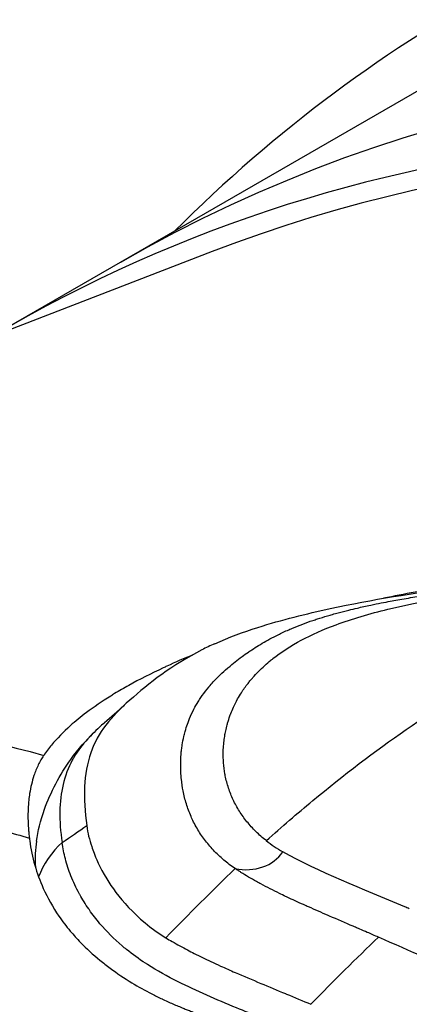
# Model space of a CAD drawing. Header units: millimetres. Extents: x 0 to 4378, y 0 to 2397.
# Tile 640 of 656: x 2596.17 to 2599.81, y 1983.57 to 1992.78. Entities that reach past the tile are written whole.
import ezdxf

# ---------------------------------------------------------------- set-up
doc = ezdxf.new("R2010")
doc.units = ezdxf.units.MM
doc.header["$LTSCALE"] = 0.2
doc.layers.add('01_Object Line', color=4, linetype='Continuous')

# ---------------------------------------------------------------- blocks, each defined once
blk = doc.blocks.new('Blk$A18R2-0W24D')
for p, q in [((-137.5161217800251, 1133.197269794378), (-141.7587624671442, 1130.747780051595)), ((-139.8400966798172, 1131.461998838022), (-152.5865633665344, 1126.544396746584)), ((-141.4944466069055, 1125.778580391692), (-141.4944466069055, 1125.710949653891)), ((-139.0976952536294, 1125.802480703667), (-139.0977651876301, 1125.802457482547)), ((-139.5403658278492, 1125.636822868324), (-139.5404678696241, 1125.636780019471)), ((-140.6727050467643, 1124.960786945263), (-140.6726811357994, 1124.960806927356))]:
    blk.add_line(p, q)
for centre, major_axis, ratio, start_param, end_param in [((-121.1981022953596, 1097.585161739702), (19.5000000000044, -33.77499074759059), 0.5773502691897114, 0, 3.141592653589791), ((-122.2587624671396, 1096.972789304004), (19.50000000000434, -33.77499074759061), 0.5773502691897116, 6.276472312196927, 9.43149095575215), ((-122.2587624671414, 1096.972789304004), (-19.40849923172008, 33.61650676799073), 0.5773502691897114, 5.510668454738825, 6.192985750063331), ((-135.6605070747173, 1128.35495882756), (-3.968025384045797, -2.051040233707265), 0.4764788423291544, 0.2117251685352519, 0.2911001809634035), ((-139.5356216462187, 1126.011582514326), (-0.3986629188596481, 0.03881168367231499), 0.8239261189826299, 1.425128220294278, 2.740369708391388), ((-248.4987527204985, 383.8817336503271), (-116.0826728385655, -743.7781234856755), 0.07458873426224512, 3.237853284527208, 3.247290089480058)]:
    blk.add_ellipse(centre, major_axis=major_axis, ratio=ratio, start_param=start_param, end_param=end_param)
for points, knots in [([(-118.0161217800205, 1132.037473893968), (-120.7675799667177, 1133.585626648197), (-123.499849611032, 1134.653086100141), (-128.5668448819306, 1135.716485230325), (-130.8824522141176, 1135.777130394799), (-134.4573014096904, 1135.125598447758), (-135.8079754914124, 1134.657901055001), (-138.2002196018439, 1133.376080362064), (-139.2512994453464, 1132.592158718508), (-140.1920808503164, 1131.652140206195)], [1.000000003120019e-06, 1.000000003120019e-06, 1.000000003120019e-06, 1.000000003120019e-06, 1.167440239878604, 1.167440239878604, 2.250649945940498, 2.250649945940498, 2.983249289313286, 2.983249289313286, 3.662658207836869, 3.662658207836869, 3.662658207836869, 3.662658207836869]), ([(-139.8158283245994, 1127.794689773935), (-139.685230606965, 1127.853577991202), (-139.5493531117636, 1127.902978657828), (-139.1872644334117, 1128.018543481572), (-138.9600170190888, 1128.074782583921), (-138.340803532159, 1128.208687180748), (-137.9564912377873, 1128.268877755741), (-137.2100010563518, 1128.363944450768), (-136.8616380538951, 1128.39847322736), (-136.4175127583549, 1128.42305509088), (-136.3243290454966, 1128.427307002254), (-136.1346262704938, 1128.433775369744), (-136.0389095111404, 1128.435670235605), (-135.8400869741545, 1128.436661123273), (-135.7371984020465, 1128.435696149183), (-135.6346085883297, 1128.433238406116)], [0, 0, 0, 0, 0.0433293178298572, 0.0433293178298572, 0.1165032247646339, 0.1165032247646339, 0.246456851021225, 0.246456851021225, 0.3524355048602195, 0.3524355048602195, 0.3803042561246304, 0.3803042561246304, 0.409450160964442, 0.409450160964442, 0.4402949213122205, 0.4402949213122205, 0.4402949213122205, 0.4402949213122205]), ([(-133.0534808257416, 1128.060865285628), (-133.1860423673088, 1128.111321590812), (-133.3255831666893, 1128.15749116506), (-133.4713679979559, 1128.199189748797), (-133.5366836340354, 1128.21787186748), (-133.6032527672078, 1128.235657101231), (-133.6710099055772, 1128.252531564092), (-133.7804197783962, 1128.279779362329), (-133.8929291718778, 1128.304651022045), (-134.0082668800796, 1128.327095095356), (-134.1234900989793, 1128.349516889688), (-134.241535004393, 1128.369516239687), (-134.3621220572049, 1128.387061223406), (-134.3879717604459, 1128.390822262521), (-134.4139381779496, 1128.39447065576), (-134.4400184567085, 1128.398006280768), (-134.5971853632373, 1128.419312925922), (-134.7579988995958, 1128.43645781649), (-134.9217452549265, 1128.449489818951), (-134.9845211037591, 1128.454485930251), (-135.0477282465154, 1128.458877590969), (-135.1113272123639, 1128.462667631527), (-135.271138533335, 1128.47219123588), (-135.4334195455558, 1128.477915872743), (-135.5975338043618, 1128.479919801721), (-135.6978424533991, 1128.481144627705), (-135.798836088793, 1128.480979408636), (-135.9003688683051, 1128.479440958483), (-135.9545693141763, 1128.478619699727), (-136.0089235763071, 1128.477407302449), (-136.0634092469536, 1128.475808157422), (-136.2137504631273, 1128.471395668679), (-136.364525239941, 1128.464056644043), (-136.5152659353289, 1128.453937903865), (-136.5801105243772, 1128.449585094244), (-136.6449489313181, 1128.444717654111), (-136.7097442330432, 1128.439346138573), (-136.8451891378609, 1128.428117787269), (-136.9804450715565, 1128.414684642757), (-137.1151673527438, 1128.399146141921), (-137.2388442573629, 1128.384881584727), (-137.3620708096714, 1128.368843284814), (-137.4845833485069, 1128.351113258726), (-137.4955774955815, 1128.349522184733), (-137.5065658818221, 1128.347917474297), (-137.5175483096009, 1128.346299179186), (-137.6605935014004, 1128.325221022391), (-137.8026322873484, 1128.301844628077), (-137.9432485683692, 1128.276291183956), (-138.0427089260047, 1128.258216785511), (-138.141048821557, 1128.23912756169), (-138.2381525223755, 1128.219079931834)], [-1.06416517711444, -1.06416517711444, -1.06416517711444, -1.06416517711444, -1.00798386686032, -1.00798386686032, -1.00798386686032, -0.982813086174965, -0.982813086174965, -0.982813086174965, -0.942168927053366, -0.942168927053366, -0.942168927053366, -0.901565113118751, -0.901565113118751, -0.901565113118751, -0.892861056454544, -0.892861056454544, -0.892861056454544, -0.840408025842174, -0.840408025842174, -0.840408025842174, -0.820298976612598, -0.820298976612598, -0.820298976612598, -0.76976900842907, -0.76976900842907, -0.76976900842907, -0.738884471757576, -0.738884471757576, -0.738884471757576, -0.722397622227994, -0.722397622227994, -0.722397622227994, -0.676905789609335, -0.676905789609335, -0.676905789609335, -0.65733642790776, -0.65733642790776, -0.65733642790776, -0.616429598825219, -0.616429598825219, -0.616429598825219, -0.578876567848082, -0.578876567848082, -0.578876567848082, -0.575506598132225, -0.575506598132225, -0.575506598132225, -0.531613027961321, -0.531613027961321, -0.531613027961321, -0.5005663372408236, -0.5005663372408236, -0.5005663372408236, -0.5005663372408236]), ([(-139.6266047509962, 1125.69160005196), (-139.6648431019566, 1125.717549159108), (-139.6994716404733, 1125.743976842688), (-139.7319297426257, 1125.771454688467), (-139.7666447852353, 1125.800843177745), (-139.7988775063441, 1125.831432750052), (-139.8287084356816, 1125.863075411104), (-139.8588907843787, 1125.89509083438), (-139.8866148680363, 1125.928184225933), (-139.9119841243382, 1125.962211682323), (-139.9376212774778, 1125.996598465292), (-139.960853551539, 1126.031939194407), (-139.9817809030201, 1126.068076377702), (-139.9929805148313, 1126.087415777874), (-140.003520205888, 1126.106983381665), (-140.013419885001, 1126.126757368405), (-140.0221911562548, 1126.14427743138), (-140.0304604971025, 1126.161955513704), (-140.0382363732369, 1126.179778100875), (-140.0549410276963, 1126.218065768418), (-140.0693674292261, 1126.257020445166), (-140.0815797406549, 1126.296482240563), (-140.093910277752, 1126.336326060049), (-140.1039850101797, 1126.376687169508), (-140.1119838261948, 1126.417500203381), (-140.1190558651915, 1126.453584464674), (-140.1245014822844, 1126.49002114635), (-140.1281936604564, 1126.526478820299), (-140.1287198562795, 1126.531674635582), (-140.1292105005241, 1126.536870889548), (-140.1296652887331, 1126.542066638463), (-140.1318024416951, 1126.566482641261), (-140.1331304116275, 1126.590892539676), (-140.1337655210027, 1126.615527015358), (-140.1342721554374, 1126.635178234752), (-140.134368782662, 1126.654971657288), (-140.1341038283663, 1126.674997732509), (-140.1337423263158, 1126.702321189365), (-140.1326824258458, 1126.730020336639), (-140.1307152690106, 1126.757443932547), (-140.1301082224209, 1126.765906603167), (-140.1294151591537, 1126.774345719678), (-140.1286297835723, 1126.78274780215), (-140.1280298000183, 1126.789166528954), (-140.1273740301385, 1126.795563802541), (-140.1266616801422, 1126.801928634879), (-140.1249166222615, 1126.817520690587), (-140.1228317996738, 1126.832918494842), (-140.1204083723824, 1126.848165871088), (-140.1162198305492, 1126.874518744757), (-140.1110460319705, 1126.900425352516), (-140.1050231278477, 1126.926105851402), (-140.1013244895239, 1126.941876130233), (-140.0973120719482, 1126.957569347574), (-140.0929892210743, 1126.973146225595), (-140.0911058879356, 1126.979932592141), (-140.0891634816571, 1126.986696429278), (-140.0871619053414, 1126.993435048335), (-140.0806675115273, 1127.015299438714), (-140.0734954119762, 1127.036977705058), (-140.0656166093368, 1127.058389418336), (-140.0610617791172, 1127.070767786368), (-140.0562709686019, 1127.083057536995), (-140.0512457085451, 1127.095261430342), (-140.0391731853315, 1127.124579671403), (-140.0257440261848, 1127.153397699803), (-140.0109736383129, 1127.181741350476), (-139.9987268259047, 1127.205242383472), (-139.98555851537, 1127.228417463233), (-139.9714794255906, 1127.251252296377), (-139.9629667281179, 1127.26505901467), (-139.9541211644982, 1127.278741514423), (-139.9449460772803, 1127.292298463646), (-139.9410140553, 1127.298108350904), (-139.9370215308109, 1127.303895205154), (-139.9329676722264, 1127.309660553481), (-139.9142762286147, 1127.336243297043), (-139.8942840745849, 1127.362357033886), (-139.8728842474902, 1127.38799808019), (-139.8715905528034, 1127.389548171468), (-139.870291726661, 1127.391096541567), (-139.8689877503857, 1127.392643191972), (-139.8563275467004, 1127.407659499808), (-139.8431885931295, 1127.422513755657), (-139.8296349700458, 1127.437211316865), (-139.8093629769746, 1127.459194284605), (-139.7881642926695, 1127.480827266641), (-139.7660815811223, 1127.50215116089), (-139.7439988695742, 1127.523475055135), (-139.7210330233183, 1127.544489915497), (-139.6971946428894, 1127.565236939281), (-139.6943187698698, 1127.567739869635), (-139.6914301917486, 1127.570238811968), (-139.6885290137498, 1127.572733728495), (-139.6685063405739, 1127.589952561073), (-139.6478870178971, 1127.606979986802), (-139.6266922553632, 1127.623819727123), (-139.6054974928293, 1127.640659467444), (-139.583727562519, 1127.657311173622), (-139.5613594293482, 1127.673773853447), (-139.5417421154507, 1127.688211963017), (-139.521589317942, 1127.702542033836), (-139.500957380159, 1127.716703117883), (-139.4910220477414, 1127.723522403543), (-139.4809751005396, 1127.730302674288), (-139.4708200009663, 1127.737038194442), (-139.4498081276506, 1127.75097463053), (-139.4283341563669, 1127.764718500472), (-139.4063049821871, 1127.778217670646), (-139.3840141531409, 1127.791877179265), (-139.3611930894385, 1127.805289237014), (-139.3378821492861, 1127.818438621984), (-139.313117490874, 1127.832408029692), (-139.2878000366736, 1127.846081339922), (-139.2618668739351, 1127.859457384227), (-139.2455935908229, 1127.867850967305), (-139.2290769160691, 1127.876127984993), (-139.2122911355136, 1127.884292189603), (-139.2051185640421, 1127.887780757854), (-139.1978967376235, 1127.891248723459), (-139.1906348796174, 1127.894691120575), (-139.1730400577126, 1127.903031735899), (-139.155194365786, 1127.911229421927), (-139.1370965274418, 1127.919280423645), (-139.1212772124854, 1127.926317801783), (-139.1052651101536, 1127.933243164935), (-139.0890567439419, 1127.940056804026), (-139.0578599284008, 1127.9531712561), (-139.0259383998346, 1127.965871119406), (-138.9932999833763, 1127.978160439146), (-138.9624991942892, 1127.989757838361), (-138.9310585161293, 1128.00099021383), (-138.8990110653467, 1128.011863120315), (-138.8848313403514, 1128.016673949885), (-138.8705333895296, 1128.021414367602), (-138.8561212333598, 1128.026085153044), (-138.8251590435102, 1128.036119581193), (-138.7937747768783, 1128.045815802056), (-138.7619719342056, 1128.055202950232), (-138.7464016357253, 1128.059798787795), (-138.7307323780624, 1128.064320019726), (-138.7149681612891, 1128.068769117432), (-138.6973804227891, 1128.073732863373), (-138.6796744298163, 1128.07860680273), (-138.6618590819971, 1128.08339369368), (-138.6296950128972, 1128.092036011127), (-138.5971654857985, 1128.100397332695), (-138.5642788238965, 1128.108507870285), (-138.537512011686, 1128.115109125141), (-138.5105119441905, 1128.121543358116), (-138.4833003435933, 1128.127823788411), (-138.4631974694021, 1128.132463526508), (-138.4429804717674, 1128.137019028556), (-138.4226655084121, 1128.141494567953), (-138.4014819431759, 1128.146161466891), (-138.3801876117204, 1128.150742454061), (-138.3587804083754, 1128.155246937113), (-138.3418902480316, 1128.158800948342), (-138.3249298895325, 1128.16230734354), (-138.307899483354, 1128.165769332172), (-138.2770034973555, 1128.172049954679), (-138.2458779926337, 1128.178184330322), (-138.2145270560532, 1128.18418841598), (-138.165709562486, 1128.193537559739), (-138.116304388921, 1128.202558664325), (-138.0664108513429, 1128.211300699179), (-138.0130740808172, 1128.220646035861), (-137.9591994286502, 1128.229679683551), (-137.9048908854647, 1128.238412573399), (-137.8690504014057, 1128.24417577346), (-137.833021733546, 1128.249807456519), (-137.7968419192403, 1128.255306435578), (-137.7907648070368, 1128.256230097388), (-137.7846834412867, 1128.257150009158), (-137.7785980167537, 1128.258066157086), (-137.7477665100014, 1128.262707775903), (-137.7168083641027, 1128.267256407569), (-137.6857334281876, 1128.271710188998), (-137.637162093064, 1128.278671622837), (-137.5883053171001, 1128.28540153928), (-137.5392026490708, 1128.291890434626), (-137.4792165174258, 1128.299817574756), (-137.4188638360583, 1128.30738479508), (-137.3581870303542, 1128.314583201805), (-137.3352843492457, 1128.317300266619), (-137.3123353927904, 1128.31996475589), (-137.2893420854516, 1128.322575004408), (-137.2297318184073, 1128.329342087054), (-137.1698227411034, 1128.335741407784), (-137.1097327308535, 1128.34170406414), (-137.0880952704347, 1128.343851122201), (-137.0664328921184, 1128.3459413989), (-137.0447518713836, 1128.34797123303), (-137.0189232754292, 1128.350389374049), (-136.9930682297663, 1128.3527216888), (-136.9671883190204, 1128.354977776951), (-136.9156001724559, 1128.35947498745), (-136.8639175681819, 1128.363669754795), (-136.8121610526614, 1128.367644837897), (-136.7504779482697, 1128.372382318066), (-136.6886713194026, 1128.376828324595), (-136.6268403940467, 1128.380591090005), (-136.6078960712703, 1128.381743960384), (-136.5889493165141, 1128.382832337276), (-136.5700031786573, 1128.383844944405), (-136.5524448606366, 1128.384783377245), (-136.5348870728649, 1128.385656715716), (-136.5173312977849, 1128.386468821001), (-136.4883952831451, 1128.387807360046), (-136.4594677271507, 1128.388979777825), (-136.4305624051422, 1128.390005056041), (-136.4002828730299, 1128.391079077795), (-136.370038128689, 1128.391990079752), (-136.3398302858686, 1128.392761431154), (-136.331128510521, 1128.392983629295), (-136.3224297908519, 1128.393194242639), (-136.3137341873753, 1128.393393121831), (-136.2472093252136, 1128.394914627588), (-136.1808774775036, 1128.395747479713), (-136.1148496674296, 1128.395809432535), (-136.0977571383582, 1128.395825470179), (-136.0806849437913, 1128.395789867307), (-136.0636348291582, 1128.395702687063), (-136.0072087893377, 1128.395414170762), (-135.9510221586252, 1128.394561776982), (-135.895132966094, 1128.393148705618), (-135.8231042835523, 1128.391327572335), (-135.751570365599, 1128.388574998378), (-135.6806401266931, 1128.384878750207), (-135.6104628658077, 1128.381221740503), (-135.540876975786, 1128.376639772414), (-135.4720444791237, 1128.371114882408), (-135.4037736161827, 1128.365635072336), (-135.3362055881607, 1128.359237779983), (-135.2694234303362, 1128.351926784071), (-135.2188140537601, 1128.346386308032), (-135.1686555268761, 1128.340321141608), (-135.1189772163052, 1128.333733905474), (-135.1035313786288, 1128.331685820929), (-135.0881339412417, 1128.329587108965), (-135.072786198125, 1128.327437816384), (-135.0084254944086, 1128.318424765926), (-134.9449393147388, 1128.308521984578), (-134.8824153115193, 1128.297736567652), (-134.8201908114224, 1128.287002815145), (-134.7589179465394, 1128.275394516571), (-134.6987446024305, 1128.262922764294)], [6.83820968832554, 6.83820968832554, 6.83820968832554, 6.83820968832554, 7.03519632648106, 7.03519632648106, 7.03519632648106, 7.24588022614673, 7.24588022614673, 7.24588022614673, 7.45904605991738, 7.45904605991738, 7.45904605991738, 7.67446290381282, 7.67446290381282, 7.67446290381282, 7.78974672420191, 7.78974672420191, 7.78974672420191, 7.89189000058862, 7.89189000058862, 7.89189000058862, 8.11132098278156, 8.11132098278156, 8.11132098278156, 8.33287624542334, 8.33287624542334, 8.33287624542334, 8.52876116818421, 8.52876116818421, 8.52876116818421, 8.55667797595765, 8.55667797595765, 8.55667797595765, 8.68786538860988, 8.68786538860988, 8.68786538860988, 8.79251517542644, 8.79251517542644, 8.79251517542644, 8.93529871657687, 8.93529871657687, 8.93529871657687, 8.97936041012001, 8.97936041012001, 8.97936041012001, 9.013021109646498, 9.013021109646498, 9.013021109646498, 9.09548039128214, 9.09548039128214, 9.09548039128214, 9.23799927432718, 9.23799927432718, 9.23799927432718, 9.32551947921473, 9.32551947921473, 9.32551947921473, 9.36364934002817, 9.36364934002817, 9.36364934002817, 9.487366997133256, 9.487366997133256, 9.487366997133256, 9.55888965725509, 9.55888965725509, 9.55888965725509, 9.73071339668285, 9.73071339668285, 9.73071339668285, 9.87318041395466, 9.87318041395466, 9.87318041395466, 9.9593208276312, 9.9593208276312, 9.9593208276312, 9.99623666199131, 9.99623666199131, 9.99623666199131, 10.1664473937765, 10.1664473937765, 10.1664473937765, 10.1767372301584, 10.1767372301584, 10.1767372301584, 10.2766404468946, 10.2766404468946, 10.2766404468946, 10.4260645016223, 10.4260645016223, 10.4260645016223, 10.57548855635, 10.57548855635, 10.57548855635, 10.5935151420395, 10.5935151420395, 10.5935151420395, 10.7179268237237, 10.7179268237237, 10.7179268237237, 10.842338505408, 10.842338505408, 10.842338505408, 10.9514501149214, 10.9514501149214, 10.9514501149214, 11.0039929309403, 11.0039929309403, 11.0039929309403, 11.1127090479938, 11.1127090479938, 11.1127090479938, 11.222716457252, 11.222716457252, 11.222716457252, 11.3395841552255, 11.3395841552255, 11.3395841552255, 11.4129196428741, 11.4129196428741, 11.4129196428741, 11.4442559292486, 11.4442559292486, 11.4442559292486, 11.52018090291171, 11.52018090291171, 11.52018090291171, 11.5865468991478, 11.5865468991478, 11.5865468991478, 11.7142838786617, 11.7142838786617, 11.7142838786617, 11.8348289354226, 11.8348289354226, 11.8348289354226, 11.8881653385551, 11.8881653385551, 11.8881653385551, 12.0027499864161, 12.0027499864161, 12.0027499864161, 12.05884928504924, 12.05884928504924, 12.05884928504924, 12.1214378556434, 12.1214378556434, 12.1214378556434, 12.2344361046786, 12.2344361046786, 12.2344361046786, 12.3264066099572, 12.3264066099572, 12.3264066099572, 12.3943508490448, 12.3943508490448, 12.3943508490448, 12.4652001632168, 12.4652001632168, 12.4652001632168, 12.5210998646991, 12.5210998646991, 12.5210998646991, 12.6225112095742, 12.6225112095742, 12.6225112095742, 12.7804218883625, 12.7804218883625, 12.7804218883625, 12.9492302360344, 12.9492302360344, 12.9492302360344, 13.0606339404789, 13.0606339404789, 13.0606339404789, 13.0793463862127, 13.0793463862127, 13.0793463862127, 13.1741520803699, 13.1741520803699, 13.1741520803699, 13.3223370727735, 13.3223370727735, 13.3223370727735, 13.5033668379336, 13.5033668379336, 13.5033668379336, 13.571697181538, 13.571697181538, 13.571697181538, 13.7488439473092, 13.7488439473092, 13.7488439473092, 13.81263169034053, 13.81263169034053, 13.81263169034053, 13.8886220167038, 13.8886220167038, 13.8886220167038, 14.0400985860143, 14.0400985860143, 14.0400985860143, 14.2206274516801, 14.2206274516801, 14.2206274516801, 14.27593953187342, 14.27593953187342, 14.27593953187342, 14.3271999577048, 14.3271999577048, 14.3271999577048, 14.4116891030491, 14.4116891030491, 14.4116891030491, 14.50019501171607, 14.50019501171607, 14.50019501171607, 14.5256903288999, 14.5256903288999, 14.5256903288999, 14.72073975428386, 14.72073975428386, 14.72073975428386, 14.7712319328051, 14.7712319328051, 14.7712319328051, 14.9383319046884, 14.9383319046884, 14.9383319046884, 15.1536864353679, 15.1536864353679, 15.1536864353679, 15.3667548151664, 15.3667548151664, 15.3667548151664, 15.5780846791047, 15.5780846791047, 15.5780846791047, 15.7382363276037, 15.7382363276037, 15.7382363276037, 15.7880302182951, 15.7880302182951, 15.7880302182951, 15.9968407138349, 15.9968407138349, 15.9968407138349, 16.2046509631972, 16.2046509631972, 16.2046509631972, 16.2046509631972]), ([(-138.1974792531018, 1128.117186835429), (-137.6827076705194, 1128.242267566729), (-137.0871825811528, 1128.309909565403), (-135.9710018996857, 1128.360504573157), (-135.4479307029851, 1128.332522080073), (-134.9912625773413, 1128.241210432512)], [12.5176173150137, 12.5176173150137, 12.5176173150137, 12.5176173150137, 14.4105881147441, 14.4105881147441, 16.12230367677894, 16.12230367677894, 16.12230367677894, 16.12230367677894]), ([(-139.3339459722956, 1125.952578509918), (-139.1900416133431, 1126.081461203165), (-139.0454045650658, 1126.206445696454), (-138.3238283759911, 1126.805152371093), (-137.7330663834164, 1127.217421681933), (-137.1349213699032, 1127.53795226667), (-137.1251057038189, 1127.543185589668), (-136.5172525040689, 1127.86561234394), (-135.9220257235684, 1128.082035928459), (-135.2319587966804, 1128.210751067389), (-135.1107666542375, 1128.22844862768), (-134.9909768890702, 1128.241153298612)], [-8.25646012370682, -8.25646012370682, -8.25646012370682, -8.25646012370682, -7.62461756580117, -7.62461756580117, -5.1247003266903, -5.1247003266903, -5.08298886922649, -5.08298886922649, -2.54144219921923, -2.54144219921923, -1.99300458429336, -1.99300458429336, -1.99300458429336, -1.99300458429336]), ([(-139.2733902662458, 1127.654842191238), (-139.1163605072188, 1127.778470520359), (-138.919324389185, 1127.88536599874), (-138.5316981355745, 1128.027400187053), (-138.3690762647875, 1128.075485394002), (-138.1974792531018, 1128.117186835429)], [10.8899314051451, 10.8899314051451, 10.8899314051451, 10.8899314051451, 11.8864619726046, 11.8864619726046, 12.5176173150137, 12.5176173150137, 12.5176173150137, 12.5176173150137]), ([(-139.8171743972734, 1127.793685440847), (-139.8582496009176, 1127.775531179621), (-139.8981128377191, 1127.756597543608), (-140.2138109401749, 1127.594404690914), (-140.4347122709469, 1127.423493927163), (-140.7864931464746, 1127.109027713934), (-140.9096262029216, 1126.966160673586), (-141.0413185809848, 1126.579534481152), (-141.0519350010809, 1126.351133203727), (-141.010763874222, 1126.093888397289)], [27.24557207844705, 27.24557207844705, 27.24557207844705, 27.24557207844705, 27.4303600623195, 27.4303600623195, 28.758819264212, 28.758819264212, 30.0872784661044, 30.0872784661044, 31.4157376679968, 31.4157376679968, 31.4157376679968, 31.4157376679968]), ([(-152.5865033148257, 1126.544279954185), (-151.5096350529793, 1126.959213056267), (-150.3615855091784, 1127.247603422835), (-146.7743608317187, 1127.716044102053), (-144.1553207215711, 1127.498680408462), (-141.4144501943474, 1126.750004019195)], [-0.167851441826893, -0.167851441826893, -0.167851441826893, -0.167851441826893, -0.112312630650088, -0.112312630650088, -1.112104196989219e-07, -1.112104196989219e-07, -1.112104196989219e-07, -1.112104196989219e-07]), ([(-140.014215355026, 1127.692786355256), (-140.0144139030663, 1127.692704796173), (-140.0146124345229, 1127.69262323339), (-140.0148109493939, 1127.692541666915), (-140.1009881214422, 1127.657132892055), (-140.1840427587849, 1127.621028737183), (-140.2638553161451, 1127.584305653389), (-140.2752620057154, 1127.579057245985), (-140.2866024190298, 1127.5737961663), (-140.2978761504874, 1127.568522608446), (-140.4120868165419, 1127.515097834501), (-140.519464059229, 1127.460397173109), (-140.6196166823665, 1127.40461259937), (-140.665402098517, 1127.379110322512), (-140.7096772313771, 1127.353380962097), (-140.752402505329, 1127.327440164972), (-140.7646481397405, 1127.320005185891), (-140.7767611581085, 1127.312556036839), (-140.7887409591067, 1127.305093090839), (-140.8708790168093, 1127.253924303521), (-140.946760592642, 1127.202107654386), (-141.0162554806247, 1127.149763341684), (-141.0695641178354, 1127.10961069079), (-141.1191141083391, 1127.069146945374), (-141.1648328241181, 1127.028417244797), (-141.2321134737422, 1126.968478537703), (-141.2910918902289, 1126.907966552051), (-141.3415902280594, 1126.847018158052), (-141.3682528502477, 1126.814838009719), (-141.3925507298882, 1126.782535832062), (-141.4144501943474, 1126.750004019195)], [-0.2888575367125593, -0.2888575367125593, -0.2888575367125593, -0.2888575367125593, -0.28877422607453, -0.28877422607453, -0.28877422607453, -0.252608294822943, -0.252608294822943, -0.252608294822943, -0.247439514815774, -0.247439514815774, -0.247439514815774, -0.195076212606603, -0.195076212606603, -0.195076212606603, -0.171137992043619, -0.171137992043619, -0.171137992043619, -0.16427697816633, -0.16427697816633, -0.16427697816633, -0.117235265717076, -0.117235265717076, -0.117235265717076, -0.0811501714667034, -0.0811501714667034, -0.0811501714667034, -0.0280465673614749, -0.0280465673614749, -0.0280465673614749, -8.3903861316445e-06, -8.3903861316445e-06, -8.3903861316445e-06, -8.3903861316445e-06]), ([(-139.3339459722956, 1125.952578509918), (-139.3690502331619, 1125.979452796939), (-139.4011782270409, 1126.007827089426), (-139.4310365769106, 1126.037204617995), (-139.4613058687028, 1126.06698647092), (-139.4892431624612, 1126.097799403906), (-139.5148742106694, 1126.129516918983), (-139.5408259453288, 1126.161631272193), (-139.5644136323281, 1126.194673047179), (-139.5856833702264, 1126.228511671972), (-139.6072349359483, 1126.262798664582), (-139.6264062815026, 1126.297903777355), (-139.6432483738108, 1126.333669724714), (-139.6603270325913, 1126.369938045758), (-139.6750835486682, 1126.406877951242), (-139.6874831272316, 1126.444350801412), (-139.7000796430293, 1126.482418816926), (-139.7102439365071, 1126.521032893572), (-139.7180070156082, 1126.560005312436), (-139.7191438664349, 1126.565712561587), (-139.7202292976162, 1126.571427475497), (-139.7212634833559, 1126.577149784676), (-139.7274249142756, 1126.611241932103), (-139.7317685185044, 1126.645599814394), (-139.7343387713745, 1126.680165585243), (-139.7367374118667, 1126.712423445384), (-139.7375892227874, 1126.744857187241), (-139.7369339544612, 1126.777194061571), (-139.7367489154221, 1126.786325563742), (-139.7364598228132, 1126.795449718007), (-139.7360559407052, 1126.80456121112), (-139.7350823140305, 1126.82652601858), (-139.7334405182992, 1126.848421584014), (-139.7310852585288, 1126.870411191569), (-139.7290548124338, 1126.889368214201), (-139.7264945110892, 1126.908394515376), (-139.7233833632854, 1126.92756229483), (-139.7231002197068, 1126.929306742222), (-139.7228125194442, 1126.931052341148), (-139.722520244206, 1126.932799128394), (-139.7200036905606, 1126.947839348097), (-139.7171472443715, 1126.962964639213), (-139.7139916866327, 1126.978056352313), (-139.7098823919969, 1126.997709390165), (-139.7051860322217, 1127.017367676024), (-139.6999634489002, 1127.036809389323), (-139.6972708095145, 1127.046833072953), (-139.694438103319, 1127.056800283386), (-139.6914719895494, 1127.06668631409), (-139.6844264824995, 1127.09016892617), (-139.676626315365, 1127.113199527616), (-139.6680080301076, 1127.135942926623), (-139.6672405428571, 1127.137968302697), (-139.6664665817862, 1127.139991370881), (-139.6656861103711, 1127.142012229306), (-139.6581587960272, 1127.161502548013), (-139.6500396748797, 1127.180784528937), (-139.6413078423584, 1127.199929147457), (-139.6294149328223, 1127.226004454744), (-139.6163871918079, 1127.251815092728), (-139.6022458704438, 1127.277237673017), (-139.5911785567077, 1127.297133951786), (-139.5794291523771, 1127.316793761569), (-139.5670029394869, 1127.336182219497), (-139.5479548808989, 1127.365902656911), (-139.5273167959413, 1127.394988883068), (-139.5050783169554, 1127.423480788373), (-139.49728438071, 1127.433466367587), (-139.4892937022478, 1127.443379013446), (-139.4811051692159, 1127.453220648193), (-139.4740118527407, 1127.461745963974), (-139.4667703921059, 1127.470215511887), (-139.4593811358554, 1127.478629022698), (-139.4435824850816, 1127.496617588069), (-139.4271089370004, 1127.514349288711), (-139.4099573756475, 1127.53182169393), (-139.3902778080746, 1127.551869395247), (-139.3697046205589, 1127.571575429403), (-139.3482510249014, 1127.590925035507), (-139.330226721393, 1127.6071816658), (-139.3115809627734, 1127.62318710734), (-139.2923164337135, 1127.638945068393), (-139.2858144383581, 1127.644263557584), (-139.2792438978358, 1127.649554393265), (-139.2733902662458, 1127.654842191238)], [7.14160030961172, 7.14160030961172, 7.14160030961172, 7.14160030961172, 7.36430774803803, 7.36430774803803, 7.36430774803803, 7.59008031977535, 7.59008031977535, 7.59008031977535, 7.81867767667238, 7.81867767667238, 7.81867767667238, 8.05030398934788, 8.05030398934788, 8.05030398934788, 8.28518375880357, 8.28518375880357, 8.28518375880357, 8.523794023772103, 8.523794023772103, 8.523794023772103, 8.55873689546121, 8.55873689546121, 8.55873689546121, 8.76691815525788, 8.76691815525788, 8.76691815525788, 8.96119942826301, 8.96119942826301, 8.96119942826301, 9.01606186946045, 9.01606186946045, 9.01606186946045, 9.14831713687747, 9.14831713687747, 9.14831713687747, 9.26233309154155, 9.26233309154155, 9.26233309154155, 9.27270961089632, 9.27270961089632, 9.27270961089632, 9.3620537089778, 9.3620537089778, 9.3620537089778, 9.47840119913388, 9.47840119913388, 9.47840119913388, 9.53838718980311, 9.53838718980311, 9.53838718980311, 9.68087387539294, 9.68087387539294, 9.68087387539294, 9.69356279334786, 9.69356279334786, 9.69356279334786, 9.81594200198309, 9.81594200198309, 9.81594200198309, 9.98262463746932, 9.98262463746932, 9.98262463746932, 10.1130741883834, 10.1130741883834, 10.1130741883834, 10.3130394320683, 10.3130394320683, 10.3130394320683, 10.3831213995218, 10.3831213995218, 10.3831213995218, 10.4438299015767, 10.4438299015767, 10.4438299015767, 10.5736281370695, 10.5736281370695, 10.5736281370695, 10.7225576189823, 10.7225576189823, 10.7225576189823, 10.8476811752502, 10.8476811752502, 10.8476811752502, 10.8899117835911, 10.8899117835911, 10.8899117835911, 10.8899117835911]), ([(-140.8473160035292, 1127.055356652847), (-140.8497315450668, 1127.053220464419), (-140.8521370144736, 1127.051085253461), (-140.8545324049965, 1127.048951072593), (-140.9055645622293, 1127.003483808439), (-140.9520284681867, 1126.958478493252), (-140.9938789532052, 1126.914411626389), (-140.9960095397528, 1126.912168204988), (-140.9981329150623, 1126.909922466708), (-141.0002480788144, 1126.907675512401), (-141.0013284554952, 1126.906527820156), (-141.0024058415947, 1126.905380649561), (-141.0034802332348, 1126.904234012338), (-141.0525692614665, 1126.851844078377), (-141.094853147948, 1126.795934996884), (-141.1301478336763, 1126.736212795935), (-141.1361828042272, 1126.726001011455), (-141.1420131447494, 1126.715678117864), (-141.1476378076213, 1126.705242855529), (-141.1857804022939, 1126.63447808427), (-141.2145596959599, 1126.55845035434), (-141.2339706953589, 1126.476446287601), (-141.2525428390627, 1126.397986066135), (-141.2625418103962, 1126.314054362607), (-141.2639715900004, 1126.223999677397), (-141.2654013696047, 1126.133944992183), (-141.2582644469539, 1126.037766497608), (-141.2423577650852, 1125.934753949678)], [-39.61441151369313, -39.61441151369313, -39.61441151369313, -39.61441151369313, -39.5958989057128, -39.5958989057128, -39.5958989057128, -39.2015004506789, -39.2015004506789, -39.2015004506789, -39.181421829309, -39.181421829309, -39.181421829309, -39.1711661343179, -39.1711661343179, -39.1711661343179, -38.7025827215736, -38.7025827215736, -38.7025827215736, -38.6224605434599, -38.6224605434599, -38.6224605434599, -38.0791270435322, -38.0791270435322, -38.0791270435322, -37.5592739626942, -37.5592739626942, -37.5592739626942, -37.0394208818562, -37.0394208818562, -37.0394208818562, -37.0394208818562]), ([(-159.0223150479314, 1121.934010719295), (-158.979458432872, 1121.984299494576), (-158.9372009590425, 1122.033234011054), (-158.8064249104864, 1122.182846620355), (-158.7201847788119, 1122.278799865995), (-158.5500656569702, 1122.463766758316), (-158.4665132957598, 1122.552204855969), (-158.3093223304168, 1122.715038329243), (-158.2354760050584, 1122.789749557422), (-158.0953533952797, 1122.928902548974), (-158.0291089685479, 1122.993301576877), (-157.9048364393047, 1123.11217222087), (-157.8468288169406, 1123.166619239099), (-157.7374981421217, 1123.267842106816), (-157.6865282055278, 1123.314232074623), (-157.5961220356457, 1123.395580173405), (-157.5563330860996, 1123.430892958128), (-157.4861690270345, 1123.492640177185), (-157.4557912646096, 1123.519077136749), (-157.4046379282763, 1123.563337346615), (-157.3838571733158, 1123.5811652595), (-157.3661047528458, 1123.596347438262), (-157.3643436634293, 1123.597852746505), (-157.3626463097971, 1123.599302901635), (-157.305360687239, 1123.648245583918), (-157.242982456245, 1123.700762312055), (-157.1080878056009, 1123.812067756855), (-157.0356347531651, 1123.870816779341), (-156.8809036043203, 1123.993433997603), (-156.7987630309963, 1124.057227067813), (-156.6242731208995, 1124.189303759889), (-156.5320192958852, 1124.257543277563), (-156.3379415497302, 1124.397043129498), (-156.2363075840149, 1124.468232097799), (-156.0246560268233, 1124.611878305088), (-155.9149443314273, 1124.684247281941), (-155.799650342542, 1124.757742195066), (-155.6904741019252, 1124.827337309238), (-155.5856549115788, 1124.891976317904), (-155.3847690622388, 1125.012492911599), (-155.2887499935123, 1125.068324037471), (-155.1065292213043, 1125.171628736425), (-155.0203313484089, 1125.219099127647), (-154.8583134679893, 1125.306316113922), (-154.7824819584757, 1125.34607135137), (-154.6415926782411, 1125.418474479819), (-154.57651286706, 1125.451137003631), (-154.4574683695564, 1125.509882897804), (-154.4034618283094, 1125.535991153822), (-154.306601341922, 1125.582184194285), (-154.2637229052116, 1125.602282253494), (-154.189257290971, 1125.636835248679), (-154.1576382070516, 1125.651306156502), (-154.1162001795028, 1125.670150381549), (-154.1027404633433, 1125.676237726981), (-154.0912788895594, 1125.681406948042), (-153.9993650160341, 1125.722860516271), (-153.9069238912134, 1125.763297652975), (-152.7027469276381, 1126.273800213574), (-151.5201868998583, 1126.597639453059), (-150.2899150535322, 1126.78102662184), (-150.1248066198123, 1126.805638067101), (-149.9529803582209, 1126.828587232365), (-149.5988519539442, 1126.86971417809), (-149.4167922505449, 1126.887969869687), (-149.0428353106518, 1126.918869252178), (-148.8511872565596, 1126.931611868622), (-148.4607694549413, 1126.950623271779), (-148.2623831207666, 1126.957073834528), (-147.8565926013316, 1126.963088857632), (-147.6493893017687, 1126.962764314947), (-147.2229119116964, 1126.954497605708), (-147.003634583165, 1126.946553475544), (-146.5530574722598, 1126.922007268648), (-146.3217574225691, 1126.905405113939), (-146.0844763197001, 1126.883939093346), (-145.9776540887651, 1126.874275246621), (-145.8639128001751, 1126.863119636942), (-145.6235502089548, 1126.837229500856), (-145.4970479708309, 1126.822526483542), (-145.2324592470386, 1126.789001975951), (-145.0945937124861, 1126.770250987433), (-144.8071204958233, 1126.727937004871), (-144.6576603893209, 1126.704429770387), (-144.3484903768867, 1126.652121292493), (-144.1890150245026, 1126.623423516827), (-143.9589551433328, 1126.579146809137), (-143.89372182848, 1126.566291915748), (-143.6445725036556, 1126.515982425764), (-143.4543805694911, 1126.475234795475), (-143.0624074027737, 1126.385762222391), (-142.8608276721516, 1126.337157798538), (-142.4491084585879, 1126.231937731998), (-142.2393167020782, 1126.175556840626), (-141.8683776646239, 1126.070436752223), (-141.710408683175, 1126.024099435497), (-141.5491568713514, 1125.975078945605)], [-0.2964944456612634, -0.2964944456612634, -0.2964944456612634, -0.2964944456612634, -0.294293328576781, -0.294293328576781, -0.28957862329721, -0.28957862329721, -0.284631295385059, -0.284631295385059, -0.279818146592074, -0.279818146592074, -0.274985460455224, -0.274985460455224, -0.270140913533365, -0.270140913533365, -0.265105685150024, -0.265105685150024, -0.260253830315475, -0.260253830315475, -0.255403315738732, -0.255403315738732, -0.250555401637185, -0.250555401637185, -0.25, -0.25, -0.25, -0.244643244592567, -0.244643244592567, -0.239318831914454, -0.239318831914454, -0.234062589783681, -0.234062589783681, -0.228852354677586, -0.228852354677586, -0.223731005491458, -0.223731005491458, -0.21875, -0.21875, -0.21875, -0.215114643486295, -0.215114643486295, -0.211460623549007, -0.211460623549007, -0.207805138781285, -0.207805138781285, -0.20415370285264, -0.20415370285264, -0.200509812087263, -0.200509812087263, -0.196879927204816, -0.196879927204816, -0.193258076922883, -0.193258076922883, -0.189646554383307, -0.189646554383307, -0.1875, -0.1875, -0.1875, -0.182675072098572, -0.182675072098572, -0.125, -0.125, -0.125, -0.115586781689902, -0.115586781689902, -0.106342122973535, -0.106342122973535, -0.0972713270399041, -0.0972713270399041, -0.0884714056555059, -0.0884714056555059, -0.0798157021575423, -0.0798157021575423, -0.0711578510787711, -0.0711578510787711, -0.0625, -0.0625, -0.0625, -0.0555048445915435, -0.0555048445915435, -0.0485698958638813, -0.0485698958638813, -0.0417474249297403, -0.0417474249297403, -0.0350009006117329, -0.0350009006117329, -0.0283766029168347, -0.0283766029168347, -0.0258077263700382, -0.0258077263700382, -0.0187053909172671, -0.0187053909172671, -0.0117034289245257, -0.0117034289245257, -0.00487948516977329, -0.00487948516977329, -4.681868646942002e-07, -4.681868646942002e-07, -4.681868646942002e-07, -4.681868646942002e-07]), ([(-141.4826236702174, 1125.947731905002), (-141.4692909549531, 1126.041160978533), (-141.4456753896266, 1126.140226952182), (-141.3523489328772, 1126.401333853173), (-141.2624179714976, 1126.572429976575), (-141.0914802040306, 1126.811538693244), (-141.0176459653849, 1126.891881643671), (-140.9524080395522, 1126.956867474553)], [0, 0, 0, 0, 0.04387649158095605, 0.04387649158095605, 0.1087489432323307, 0.1087489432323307, 0.1543392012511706, 0.1543392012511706, 0.1543392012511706, 0.1543392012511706]), ([(-141.4144501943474, 1126.750004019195), (-141.415891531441, 1126.747886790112), (-141.4173275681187, 1126.745735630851), (-141.426169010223, 1126.732317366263), (-141.4337168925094, 1126.720118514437), (-141.4497998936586, 1126.692022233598), (-141.4578841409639, 1126.676655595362), (-141.4807846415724, 1126.629221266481), (-141.4943113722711, 1126.595734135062), (-141.5235492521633, 1126.508065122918), (-141.5370480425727, 1126.451910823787), (-141.5495812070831, 1126.37271691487), (-141.5522673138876, 1126.352458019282), (-141.5604670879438, 1126.276338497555), (-141.5630312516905, 1126.218525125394), (-141.5617122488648, 1126.129069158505), (-141.5604132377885, 1126.098818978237), (-141.557174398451, 1126.052860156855), (-141.5558797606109, 1126.037444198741), (-141.5527228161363, 1126.005019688), (-141.550953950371, 1125.989376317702), (-141.5491568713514, 1125.975078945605)], [-0.132494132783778, -0.132494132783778, -0.132494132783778, -0.132494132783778, -0.130784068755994, -0.130784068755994, -0.122006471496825, -0.122006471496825, -0.112156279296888, -0.112156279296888, -0.0925366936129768, -0.0925366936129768, -0.0633197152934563, -0.0633197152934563, -0.0535104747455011, -0.0535104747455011, -0.0270584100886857, -0.0270584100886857, -0.0138409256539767, -0.0138409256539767, -0.0072316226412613, -0.0072316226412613, -1.88247703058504e-05, -1.88247703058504e-05, -1.88247703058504e-05, -1.88247703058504e-05]), ([(-141.0107638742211, 1126.093888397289), (-141.007190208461, 1126.022783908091), (-140.9865835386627, 1125.961185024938), (-140.9595590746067, 1125.876328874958), (-140.9524286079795, 1125.855244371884), (-140.9307228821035, 1125.79646041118), (-140.8958785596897, 1125.707986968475), (-140.7301089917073, 1125.439606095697), (-140.5591571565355, 1125.221694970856), (-140.2743050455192, 1125.044578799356)], [1.00000016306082e-06, 1.00000016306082e-06, 1.00000016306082e-06, 1.00000016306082e-06, 0.03511846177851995, 0.03511846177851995, 0.04678843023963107, 0.04678843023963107, 0.06794488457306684, 0.06794488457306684, 0.09704678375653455, 0.09704678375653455, 0.09704678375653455, 0.09704678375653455]), ([(-141.5491568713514, 1125.975078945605), (-141.548261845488, 1125.967387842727), (-141.5472657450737, 1125.959761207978), (-141.5462188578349, 1125.952151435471), (-141.5355098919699, 1125.874308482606), (-141.5194852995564, 1125.798230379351), (-141.4982440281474, 1125.724010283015), (-141.4769474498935, 1125.649596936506), (-141.4504032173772, 1125.577052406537), (-141.4186944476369, 1125.50648148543), (-141.3783909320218, 1125.416782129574), (-141.3297595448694, 1125.33026337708), (-141.2729976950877, 1125.247139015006), (-141.2401820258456, 1125.199082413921), (-141.2046479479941, 1125.152160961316), (-141.1664264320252, 1125.106422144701), (-141.1363102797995, 1125.070382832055), (-141.1045258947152, 1125.035077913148), (-141.0710944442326, 1125.000528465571), (-141.0149251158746, 1124.942480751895), (-140.9543230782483, 1124.886783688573), (-140.8894212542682, 1124.833466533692), (-140.858632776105, 1124.808173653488), (-140.8268759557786, 1124.783416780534), (-140.7941613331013, 1124.759201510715), (-140.7301396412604, 1124.711812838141), (-140.6624535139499, 1124.666496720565), (-140.5912082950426, 1124.623283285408), (-140.5310888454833, 1124.586818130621), (-140.4684786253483, 1124.551883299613), (-140.4036397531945, 1124.51859333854), (-140.3726731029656, 1124.502694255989), (-140.3411986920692, 1124.487170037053), (-140.3092481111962, 1124.472031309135), (-140.3055258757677, 1124.470267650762), (-140.3017971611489, 1124.468509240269), (-140.2980620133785, 1124.466756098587), (-140.27979479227, 1124.458182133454), (-140.2625216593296, 1124.450268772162), (-140.2457848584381, 1124.442751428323), (-140.2283396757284, 1124.434915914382), (-140.2114769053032, 1124.427510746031), (-140.1946362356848, 1124.420265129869), (-140.1870551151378, 1124.417003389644), (-140.1794779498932, 1124.413774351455), (-140.1718511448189, 1124.410555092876), (-140.1554147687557, 1124.403617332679), (-140.138752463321, 1124.396724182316), (-140.1213111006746, 1124.389660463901), (-140.1146251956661, 1124.3869526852), (-140.1078245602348, 1124.384220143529), (-140.1008774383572, 1124.381452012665), (-140.094935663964, 1124.379084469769), (-140.0888861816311, 1124.376691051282), (-140.0826939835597, 1124.374279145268), (-140.0767477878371, 1124.371963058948), (-140.0706690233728, 1124.369630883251), (-140.0644798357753, 1124.367237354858), (-140.0498263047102, 1124.36157043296), (-140.0345588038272, 1124.355554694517), (-140.0184343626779, 1124.349109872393), (-140.004487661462, 1124.343535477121), (-139.9899010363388, 1124.33763902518), (-139.974490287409, 1124.33139328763)], [-0.460859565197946, -0.460859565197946, -0.460859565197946, -0.460859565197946, -0.456090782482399, -0.456090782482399, -0.456090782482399, -0.40730928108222, -0.40730928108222, -0.40730928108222, -0.358400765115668, -0.358400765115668, -0.358400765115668, -0.296235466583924, -0.296235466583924, -0.296235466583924, -0.260295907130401, -0.260295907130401, -0.260295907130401, -0.231977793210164, -0.231977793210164, -0.231977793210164, -0.184399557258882, -0.184399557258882, -0.184399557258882, -0.16182913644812, -0.16182913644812, -0.16182913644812, -0.117659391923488, -0.117659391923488, -0.117659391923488, -0.0803872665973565, -0.0803872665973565, -0.0803872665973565, -0.0625863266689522, -0.0625863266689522, -0.0625863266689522, -0.0605125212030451, -0.0605125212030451, -0.0605125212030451, -0.0503703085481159, -0.0503703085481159, -0.0503703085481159, -0.0397988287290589, -0.0397988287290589, -0.0397988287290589, -0.0350398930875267, -0.0350398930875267, -0.0350398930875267, -0.0247840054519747, -0.0247840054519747, -0.0247840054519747, -0.0208525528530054, -0.0208525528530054, -0.0208525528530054, -0.0174900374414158, -0.0174900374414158, -0.0174900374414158, -0.0142611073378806, -0.0142611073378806, -0.0142611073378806, -0.00661628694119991, -0.00661628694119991, -0.00661628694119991, -3.96314480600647e-06, -3.96314480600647e-06, -3.96314480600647e-06, -3.96314480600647e-06]), ([(-135.5583583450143, 1122.384498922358), (-135.7317544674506, 1122.48471906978), (-135.9049522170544, 1122.583414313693), (-136.0780015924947, 1122.680393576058), (-136.2520095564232, 1122.777910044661), (-136.4258669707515, 1122.873692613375), (-136.5996360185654, 1122.967558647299), (-136.7728825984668, 1123.061142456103), (-136.9460413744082, 1123.152821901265), (-137.1192127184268, 1123.242431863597), (-137.1502550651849, 1123.258495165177), (-137.1812979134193, 1123.274491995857), (-137.2123419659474, 1123.290421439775), (-137.4178522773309, 1123.395873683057), (-137.6233614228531, 1123.498353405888), (-137.8285764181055, 1123.598005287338), (-138.0331257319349, 1123.697333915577), (-138.2373821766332, 1123.793852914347), (-138.441020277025, 1123.887694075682), (-138.5020999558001, 1123.915841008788), (-138.5631238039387, 1123.943746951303), (-138.6240825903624, 1123.971415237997), (-138.7021744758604, 1124.006859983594), (-138.7801609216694, 1124.041914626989), (-138.8580268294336, 1124.076589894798), (-138.8603995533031, 1124.077646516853), (-138.8627728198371, 1124.07870180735), (-138.8651466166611, 1124.079755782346), (-138.8680203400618, 1124.081031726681), (-138.8708939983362, 1124.082307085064), (-138.8737675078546, 1124.083581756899), (-139.0454729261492, 1124.159749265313), (-139.22216736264, 1124.230758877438), (-139.3974865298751, 1124.301343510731), (-139.4692254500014, 1124.330226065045), (-139.5407336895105, 1124.359037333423), (-139.611572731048, 1124.388101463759), (-139.8011426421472, 1124.465878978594), (-139.9860138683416, 1124.545339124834), (-140.1580384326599, 1124.632386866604), (-140.2583290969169, 1124.683135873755), (-140.3542541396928, 1124.736463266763), (-140.4441979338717, 1124.793540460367), (-140.4471528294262, 1124.795415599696), (-140.4501002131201, 1124.797295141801), (-140.4530400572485, 1124.799179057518), (-140.4561191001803, 1124.801152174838), (-140.4591908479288, 1124.803129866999), (-140.4622552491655, 1124.805112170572), (-140.5254700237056, 1124.846004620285), (-140.5850160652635, 1124.889245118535), (-140.640974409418, 1124.934576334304), (-140.6548973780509, 1124.945855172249), (-140.6685981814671, 1124.957263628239), (-140.6820779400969, 1124.968798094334), (-140.7582439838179, 1125.033972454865), (-140.8272637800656, 1125.103204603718), (-140.8890557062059, 1125.175990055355), (-140.9244851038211, 1125.21772276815), (-140.9575384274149, 1125.260624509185), (-140.9881999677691, 1125.304605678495), (-140.9902581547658, 1125.307557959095), (-140.9923053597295, 1125.310515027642), (-140.9943416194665, 1125.313477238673), (-141.0248930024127, 1125.357921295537), (-141.0530593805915, 1125.402904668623), (-141.0786187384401, 1125.448794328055), (-141.0802577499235, 1125.451737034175), (-141.0818860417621, 1125.454683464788), (-141.0835035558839, 1125.457633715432), (-141.1130397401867, 1125.511505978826), (-141.1390346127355, 1125.56661313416), (-141.1613032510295, 1125.623410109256), (-141.1816079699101, 1125.675198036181), (-141.1988161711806, 1125.72839087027), (-141.2127826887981, 1125.783312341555), (-141.2252502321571, 1125.83233929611), (-141.2351370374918, 1125.882743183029), (-141.2423577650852, 1125.934753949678)], [27.5474277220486, 27.5474277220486, 27.5474277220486, 27.5474277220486, 28.290332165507, 28.290332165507, 28.290332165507, 29.0373518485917, 29.0373518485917, 29.0373518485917, 29.7821254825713, 29.7821254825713, 29.7821254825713, 29.9156321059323, 29.9156321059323, 29.9156321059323, 30.7994402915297, 30.7994402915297, 30.7994402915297, 31.6803815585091, 31.6803815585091, 31.6803815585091, 31.9446131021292, 31.9446131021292, 31.9446131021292, 32.2831096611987, 32.2831096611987, 32.2831096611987, 32.2934243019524, 32.2934243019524, 32.2934243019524, 32.30591122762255, 32.30591122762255, 32.30591122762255, 33.0520625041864, 33.0520625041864, 33.0520625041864, 33.3573804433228, 33.3573804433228, 33.3573804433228, 34.1744312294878, 34.1744312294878, 34.1744312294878, 34.6507734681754, 34.6507734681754, 34.6507734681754, 34.6664225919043, 34.6664225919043, 34.6664225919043, 34.6828126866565, 34.6828126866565, 34.6828126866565, 35.020919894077, 35.020919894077, 35.020919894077, 35.1050441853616, 35.1050441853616, 35.1050441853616, 35.5803801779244, 35.5803801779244, 35.5803801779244, 35.8529217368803, 35.8529217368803, 35.8529217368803, 35.87121636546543, 35.87121636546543, 35.87121636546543, 36.1457030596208, 36.1457030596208, 36.1457030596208, 36.1633047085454, 36.1633047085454, 36.1633047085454, 36.4847149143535, 36.4847149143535, 36.4847149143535, 36.7777792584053, 36.7777792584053, 36.7777792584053, 37.0393900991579, 37.0393900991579, 37.0393900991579, 37.0393900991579]), ([(-137.9978844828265, 1125.315157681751), (-138.0121998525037, 1125.321314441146), (-138.0265149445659, 1125.32745643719), (-138.4356111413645, 1125.502562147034), (-138.8417226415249, 1125.65849682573), (-139.1811077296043, 1125.847571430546)], [5.066668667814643, 5.066668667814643, 5.066668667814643, 5.066668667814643, 5.12865726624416, 5.12865726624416, 6.83820968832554, 6.83820968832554, 6.83820968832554, 6.83820968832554]), ([(-138.285443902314, 1125.048881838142), (-138.3204514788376, 1125.064211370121), (-138.3554045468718, 1125.079423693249), (-138.3902996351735, 1125.094607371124), (-138.4140938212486, 1125.104960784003), (-138.437861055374, 1125.115300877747), (-138.4615962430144, 1125.125630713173), (-138.4680314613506, 1125.128431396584), (-138.474464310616, 1125.131231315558), (-138.4808947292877, 1125.134030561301), (-138.4943278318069, 1125.139878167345), (-138.5077731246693, 1125.145715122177), (-138.5212253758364, 1125.151542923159), (-138.5952633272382, 1125.183617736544), (-138.6695223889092, 1125.215420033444), (-138.7430726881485, 1125.2472000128), (-138.747398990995, 1125.249069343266), (-138.751722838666, 1125.250938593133), (-138.7560440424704, 1125.252807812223), (-138.8173118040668, 1125.27931035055), (-138.878237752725, 1125.305850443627), (-138.9386416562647, 1125.332632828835), (-138.9550394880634, 1125.339903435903), (-138.9713990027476, 1125.347191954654), (-138.987716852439, 1125.354502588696), (-139.0387038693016, 1125.377345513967), (-139.0889642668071, 1125.400325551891), (-139.138274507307, 1125.423600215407), (-139.1433675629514, 1125.426004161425), (-139.148450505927, 1125.428411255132), (-139.1535231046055, 1125.430821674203), (-139.1732139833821, 1125.440178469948), (-139.1927807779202, 1125.4495935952), (-139.2122203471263, 1125.459081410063), (-139.2709639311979, 1125.487752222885), (-139.3285491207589, 1125.517091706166), (-139.3843664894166, 1125.547214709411), (-139.3982717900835, 1125.554718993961), (-139.4120675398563, 1125.562271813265), (-139.4257446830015, 1125.569874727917), (-139.4763049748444, 1125.597980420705), (-139.5248663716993, 1125.626664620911), (-139.5711574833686, 1125.65607757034), (-139.5788187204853, 1125.660945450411), (-139.5864177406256, 1125.665833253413), (-139.5939532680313, 1125.670741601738), (-139.6031871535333, 1125.676756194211), (-139.612325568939, 1125.682801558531), (-139.6266047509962, 1125.69160005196)], [4.85676883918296, 4.85676883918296, 4.85676883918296, 4.85676883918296, 5.00256340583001, 5.00256340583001, 5.00256340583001, 5.10197748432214, 5.10197748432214, 5.10197748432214, 5.12893119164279, 5.12893119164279, 5.12893119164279, 5.18523730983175, 5.18523730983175, 5.18523730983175, 5.49513262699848, 5.49513262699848, 5.49513262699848, 5.51336098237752, 5.51336098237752, 5.51336098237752, 5.77180991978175, 5.77180991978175, 5.77180991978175, 5.84197098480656, 5.84197098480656, 5.84197098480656, 6.06119738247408, 6.06119738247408, 6.06119738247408, 6.08384039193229, 6.08384039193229, 6.08384039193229, 6.17173631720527, 6.17173631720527, 6.17173631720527, 6.43734516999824, 6.43734516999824, 6.43734516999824, 6.50351401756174, 6.50351401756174, 6.50351401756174, 6.74812038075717, 6.74812038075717, 6.74812038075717, 6.78860304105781, 6.78860304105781, 6.78860304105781, 6.83820968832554, 6.83820968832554, 6.83820968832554, 6.83820968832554]), ([(-140.2741959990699, 1125.04451100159), (-140.2545644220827, 1125.032192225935), (-140.234366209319, 1125.020277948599), (-140.2137638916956, 1125.008613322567), (-140.1669093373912, 1124.982085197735), (-140.1190115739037, 1124.956027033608), (-140.0701807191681, 1124.930428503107), (-140.0494426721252, 1124.919557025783), (-140.0285361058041, 1124.908767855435), (-140.0074518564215, 1124.898066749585), (-139.9569448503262, 1124.872432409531), (-139.9056024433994, 1124.847089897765), (-139.8531522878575, 1124.822326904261), (-139.8228091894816, 1124.808001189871), (-139.7920949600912, 1124.793869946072), (-139.761168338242, 1124.779781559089), (-139.7165278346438, 1124.759445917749), (-139.6712738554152, 1124.739403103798), (-139.6254578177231, 1124.719707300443), (-139.5457895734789, 1124.68545881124), (-139.465771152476, 1124.6515883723), (-139.3853520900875, 1124.617812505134), (-139.3090442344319, 1124.585763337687), (-139.232372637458, 1124.553803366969), (-139.1553373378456, 1124.521772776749), (-139.1524982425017, 1124.520592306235), (-139.1496586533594, 1124.519411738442), (-139.1468185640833, 1124.518231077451), (-139.0704271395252, 1124.486474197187), (-138.9936793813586, 1124.454644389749), (-138.9169498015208, 1124.42190466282)], [33.655800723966, 33.655800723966, 33.655800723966, 33.655800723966, 33.7608834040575, 33.7608834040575, 33.7608834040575, 33.9998663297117, 33.9998663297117, 33.9998663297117, 34.1013603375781, 34.1013603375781, 34.1013603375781, 34.3444877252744, 34.3444877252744, 34.3444877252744, 34.4851400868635, 34.4851400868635, 34.4851400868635, 34.688162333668, 34.688162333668, 34.688162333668, 35.0411921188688, 35.0411921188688, 35.0411921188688, 35.3761742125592, 35.3761742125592, 35.3761742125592, 35.388519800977, 35.388519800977, 35.388519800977, 35.72058580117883, 35.72058580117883, 35.72058580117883, 35.72058580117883]), ([(-134.761966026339, 1123.268047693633), (-135.3461624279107, 1123.604951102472), (-135.9311373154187, 1123.925290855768), (-136.8124874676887, 1124.372529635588), (-137.1121243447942, 1124.519698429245), (-137.6969362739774, 1124.791923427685), (-137.9929421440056, 1124.921502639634), (-138.285443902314, 1125.048881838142)], [-0.4970372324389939, -0.4970372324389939, -0.4970372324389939, -0.4970372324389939, -0.2486115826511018, -0.2486115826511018, -0.1251992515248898, -0.1251992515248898, -3.521632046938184e-05, -3.521632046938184e-05, -3.521632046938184e-05, -3.521632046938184e-05])]:
    blk.add_open_spline(points, degree=3, knots=knots)
for points in [[(-140.8478920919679, 1127.056013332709), (-140.7857947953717, 1127.110321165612), (-140.7235893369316, 1127.165126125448), (-140.6613268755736, 1127.220488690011)], [(-141.2423577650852, 1125.934753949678), (-141.1651087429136, 1125.987995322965), (-141.0879469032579, 1126.041049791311), (-141.010763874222, 1126.093888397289)], [(-141.4828806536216, 1125.947768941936), (-141.4936670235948, 1125.872797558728), (-141.4969752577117, 1125.79215865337), (-141.4925267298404, 1125.704498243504)], [(-141.2423577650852, 1125.934753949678), (-141.3352705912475, 1125.855505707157), (-141.4243247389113, 1125.724586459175), (-141.4626046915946, 1125.613056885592)], [(-140.2741959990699, 1125.04451100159), (-140.0590662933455, 1125.266758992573), (-139.8418501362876, 1125.481513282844), (-139.6266047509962, 1125.69160005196)]]:
    blk.add_open_spline(points, degree=3)

msp = doc.modelspace()

# ---------------------------------------------------------------- block references
at = {"layer": '01_Object Line'}
msp.add_blockref('Blk$A18R2-0W24D', (2737.807365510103, 859.1456654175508), dxfattribs=at)

doc.saveas('drawing.dxf')
